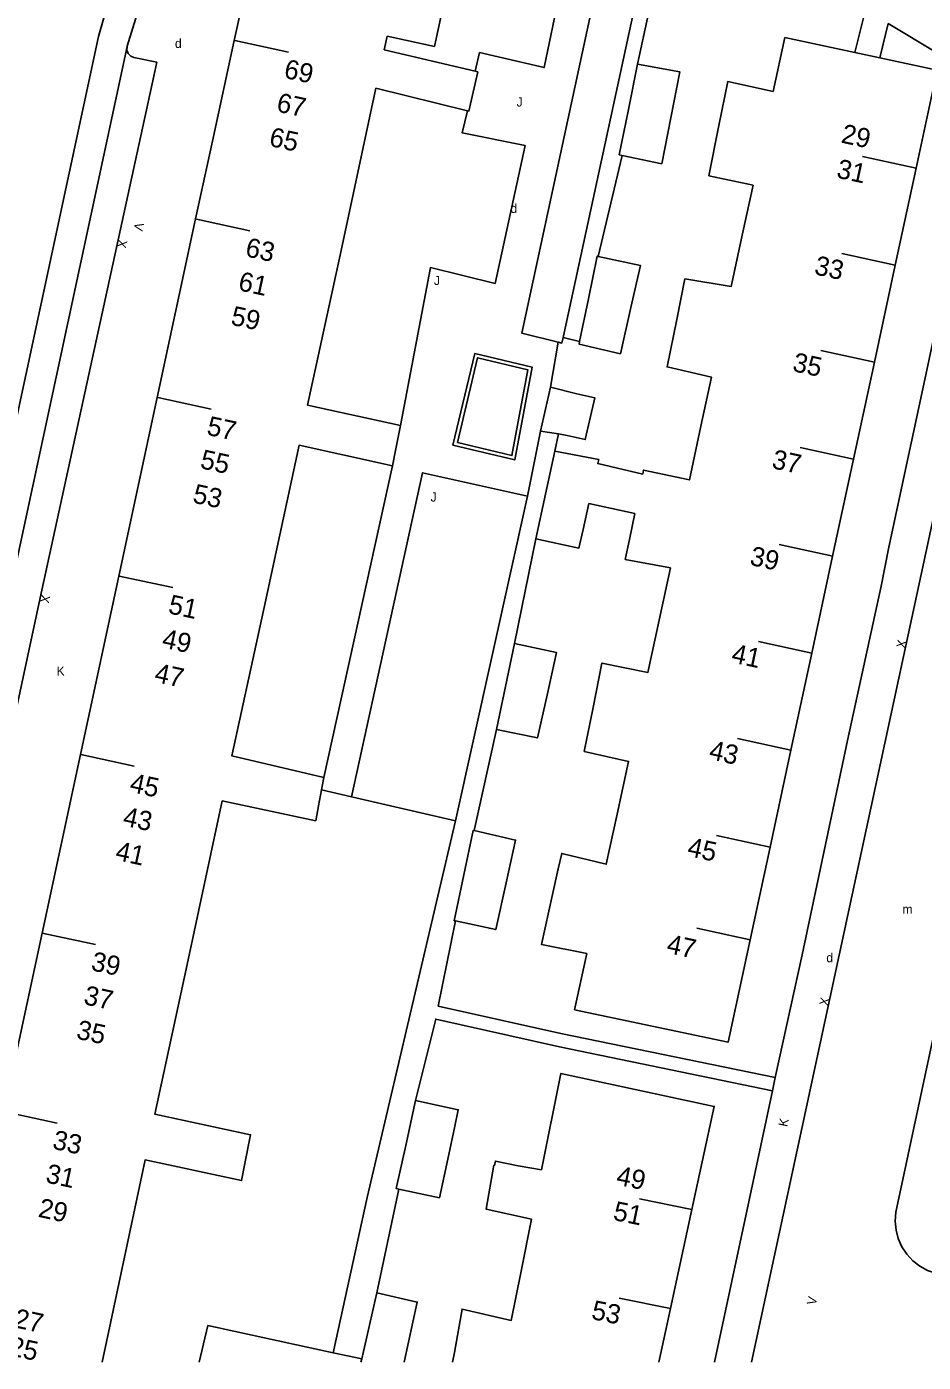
# Model space of a CAD drawing. Extents: x 134999 to 136502, y 457398 to 459002.
# Drawn here: x 135720.5 to 135769.7, y 457400 to 457473.2 of the extents above; entities that cross this region are included whole.
import ezdxf

# ---------------------------------------------------------------- set-up
doc = ezdxf.new("R2010")
doc.units = 0
for name, color, linetype in [('RI_DGTB_15', 7, 'Continuous'), ('RI_DGTB_23', 7, 'Continuous'), ('RI_DGTB_29', 7, 'Continuous'), ('RI_DGTB_30', 7, 'Continuous'), ('RI_DGTB_31', 7, 'Continuous'), ('RI_DGTB_32', 7, 'Continuous'), ('RI_DGTB_35', 7, 'Continuous'), ('RI_DGTB_36', 7, 'Continuous'), ('RI_DGTB_4', 7, 'Continuous'), ('RI_DGTB_43', 7, 'Continuous'), ('RI_DGTB_5', 7, 'Continuous'), ('RI_DGTB_53', 7, 'Continuous'), ('RI_DGTB_54', 7, 'Continuous'), ('RI_DGTB_6', 7, 'Continuous')]:
    doc.layers.add(name, color=color, linetype=linetype)

msp = doc.modelspace()

# ---------------------------------------------------------------- linework, layer by layer
at = {"layer": 'RI_DGTB_15'}
for p, q in [((135731.934, 457472.455), (135734.867, 457471.822)), ((135769.288, 457465.463), (135766.356, 457466.095)), ((135729.819, 457462.67), (135732.752, 457462.037)), ((135768.144, 457460.146), (135765.212, 457460.778)), ((135767, 457454.829), (135764.068, 457455.461)), ((135727.704, 457452.885), (135730.637, 457452.252)), ((135765.856, 457449.512), (135762.924, 457450.144)), ((135764.712, 457444.195), (135761.78, 457444.827)), ((135725.589, 457443.1), (135728.522, 457442.467)), ((135763.568, 457438.878), (135760.636, 457439.51)), ((135762.424, 457433.561), (135759.492, 457434.193)), ((135723.474, 457433.315), (135726.407, 457432.682)), ((135761.28, 457428.244), (135758.348, 457428.876)), ((135760.186, 457423.162), (135757.254, 457423.794)), ((135721.359, 457423.53), (135724.292, 457422.897)), ((135719.244, 457413.745), (135722.177, 457413.112)), ((135756.993, 457408.381), (135754.109, 457408.969)), ((135755.814, 457402.947), (135752.999, 457403.521))]:
    msp.add_line(p, q, dxfattribs=at)
at = {"layer": 'RI_DGTB_23'}
msp.add_line((135761.403, 457414.888), (135761.561, 457415.612), dxfattribs=at)
msp.add_lwpolyline([(135737.314, 457400.515), (135738.886, 457400.184)], dxfattribs=at)
at = {"layer": 'RI_DGTB_32'}
for points in [[(135743.887, 457450.269), (135747.275, 457449.468), (135748.233, 457454.553), (135745.079, 457455.299), (135743.887, 457450.269)], [(135744.128, 457450.418), (135747.117, 457449.711), (135748.001, 457454.402), (135745.236, 457455.071), (135744.128, 457450.418)]]:
    msp.add_lwpolyline(points, dxfattribs=at)
at = {"layer": 'RI_DGTB_4'}
for p, q in [((135731.897, 457472.463), (135734.027, 457482.245)), ((135762.096, 457472.628), (135761.457, 457469.67)), ((135770.444, 457470.839), (135769.287, 457465.463)), ((135769.287, 457465.463), (135768.143, 457460.146)), ((135727.672, 457452.892), (135729.778, 457462.679)), ((135768.143, 457460.146), (135766.999, 457454.829)), ((135766.999, 457454.829), (135765.855, 457449.512)), ((135725.567, 457443.105), (135727.672, 457452.892)), ((135765.855, 457449.512), (135764.711, 457444.195)), ((135764.711, 457444.195), (135763.567, 457438.878)), ((135723.462, 457433.318), (135725.567, 457443.105)), ((135763.567, 457438.878), (135762.423, 457433.561)), ((135721.357, 457423.531), (135723.462, 457433.318)), ((135762.423, 457433.561), (135761.279, 457428.244)), ((135760.186, 457423.162), (135761.279, 457428.244)), ((135719.251, 457413.743), (135721.357, 457423.531)), ((135755.814, 457402.947), (135756.993, 457408.381)), ((135755.175, 457400), (135755.814, 457402.947))]:
    msp.add_line(p, q, dxfattribs=at)
for points in [[(135731.897, 457472.463), (135730.696, 457466.948), (135729.778, 457462.679)], [(135760.186, 457423.162), (135758.977, 457417.548), (135750.557, 457419.326), (135751.237, 457422.416)], [(135756.993, 457408.381), (135758.218, 457414.029), (135749.809, 457415.84), (135748.744, 457410.553)]]:
    msp.add_lwpolyline(points, dxfattribs=at)
at = {"layer": 'RI_DGTB_5'}
for p, q in [((135765.935, 457471.805), (135762.096, 457472.628)), ((135767.305, 457471.512), (135765.935, 457471.805)), ((135770.444, 457470.839), (135767.305, 457471.512)), ((135741.015, 457451.355), (135740.758, 457450.068)), ((135740.758, 457450.068), (135740.573, 457449.14)), ((135748.962, 457447.59), (135749.468, 457449.955)), ((135753.868, 457446.532), (135751.345, 457447.076)), ((135753.868, 457446.532), (135753.566, 457445.108)), ((135736.799, 457432.059), (135736.675, 457431.386)), ((135736.512, 457430.501), (135736.675, 457431.386)), ((135749.354, 457425.643), (135749.665, 457427.054)), ((135724.647, 457400), (135725.122, 457402.235)), ((135743.856, 457400), (135743.978, 457400.528))]:
    msp.add_line(p, q, dxfattribs=at)
for points in [[(135741.488, 457478.293), (135744.035, 457477.744), (135743.9, 457477.119), (135744.329, 457477.026), (135744.117, 457476.044), (135743.729, 457476.128), (135742.867, 457472.134), (135740.28, 457472.692)], [(135740.28, 457472.692), (135740.12, 457471.952), (135745.109, 457470.775)], [(135744.998, 457469.635), (135745.251, 457470.741), (135745.109, 457470.775)], [(135761.457, 457469.67), (135758.961, 457470.211), (135758.474, 457467.794)], [(135737.749, 457460.959), (135739.666, 457469.844), (135744.687, 457468.612)], [(135744.998, 457469.635), (135744.76, 457468.594), (135744.687, 457468.612)], [(135758.474, 457467.794), (135757.921, 457465.05), (135760.345, 457464.525), (135759.788, 457461.947)], [(135759.788, 457461.947), (135759.147, 457458.984), (135756.611, 457459.391), (135756.159, 457457.166)], [(135737.749, 457460.959), (135735.916, 457452.466), (135741.015, 457451.355)], [(135756.159, 457457.166), (135755.631, 457454.571), (135758.069, 457453.997), (135757.489, 457451.316)], [(135757.489, 457451.316), (135756.852, 457448.37), (135754.341, 457448.911), (135754.297, 457448.693), (135751.831, 457449.264), (135751.88, 457449.484), (135749.468, 457449.955)], [(135733.527, 457441.387), (135735.445, 457450.278), (135740.573, 457449.14)], [(135753.566, 457445.108), (135753.341, 457444.011), (135755.809, 457443.548), (135755.19, 457440.684)], [(135733.527, 457441.387), (135731.77, 457433.244), (135736.799, 457432.059)], [(135755.19, 457440.684), (135754.569, 457437.814), (135752.061, 457438.331), (135751.574, 457435.9)], [(135752.891, 457430.052), (135753.515, 457432.94), (135751.091, 457433.491), (135751.574, 457435.9)], [(135729.309, 457421.814), (135731.238, 457430.779), (135736.362, 457429.691), (135736.512, 457430.501)], [(135752.891, 457430.052), (135752.297, 457427.302), (135749.851, 457427.901), (135749.665, 457427.054)], [(135751.237, 457422.416), (135748.751, 457422.901), (135749.354, 457425.643)], [(135729.309, 457421.814), (135727.541, 457413.595), (135732.79, 457412.47), (135732.475, 457410.889)], [(135725.122, 457402.235), (135727.005, 457411.092), (135732.291, 457409.962), (135732.475, 457410.889)], [(135747.606, 457404.908), (135748.197, 457407.84), (135745.711, 457408.391), (135746.128, 457410.806), (135746.171, 457410.796)], [(135746.171, 457410.796), (135746.212, 457411.033), (135747.464, 457410.776)], [(135748.744, 457410.553), (135747.464, 457410.776)], [(135747.606, 457404.908), (135747.081, 457402.3), (135744.391, 457402.921), (135743.978, 457400.528)]]:
    msp.add_lwpolyline(points, dxfattribs=at)
at = {"layer": 'RI_DGTB_53'}
for p, q in [((135724.444, 457472.68), (135729.399, 457489.939)), ((135708.823, 457400), (135724.444, 457472.68)), ((135710.515, 457400), (135726.019, 457472.134)), ((135726.019, 457472.134), (135726.023, 457472.154)), ((135727.647, 457471.281), (135726.395, 457471.527)), ((135749.24, 457453.457), (135749.663, 457455.923)), ((135747.97, 457447.474), (135748.691, 457451.051)), ((135749.468, 457449.955), (135749.674, 457450.891)), ((135736.799, 457432.059), (135740.573, 457449.14)), ((135738.323, 457431.003), (135736.675, 457431.386))]:
    msp.add_line(p, q, dxfattribs=at)
for points in [[(135726.023, 457472.154), (135728.931, 457481.555), (135731.373, 457489.432), (135732.565, 457494.532)], [(135750.099, 457476.785), (135748.881, 457470.981), (135745.351, 457471.801), (135745.109, 457470.775)], [(135726.395, 457471.527), (135726.217, 457471.607), (135726.08, 457471.753), (135726.01, 457471.941), (135726.019, 457472.134)], [(135741.015, 457451.355), (135742.649, 457460.01), (135746.2, 457459.15), (135747.841, 457466.701), (135744.401, 457467.4), (135744.687, 457468.612)]]:
    msp.add_lwpolyline(points, dxfattribs=at)
at = {"layer": 'RI_DGTB_54'}
for p, q in [((135753.164, 457466.167), (135751.852, 457460.63)), ((135750.834, 457455.969), (135749.923, 457456.186)), ((135747.97, 457447.474), (135744.035, 457429.675)), ((135748.438, 457445.14), (135747.256, 457439.41)), ((135746.274, 457434.696), (135745.051, 457429.146)), ((135744.035, 457429.675), (135738.323, 457431.003)), ((135740.917, 457409.497), (135739.706, 457403.813))]:
    msp.add_line(p, q, dxfattribs=at)
for points in [[(135754.009, 457471.174), (135755.812, 457479.509), (135757.681, 457479.229), (135757.653, 457479.041), (135766.451, 457473.921), (135765.935, 457471.805)], [(135767.305, 457471.512), (135767.762, 457473.387), (135773.255, 457470.08), (135772.365, 457465.872), (135771.858, 457463.633), (135769.607, 457453.102), (135767.788, 457444.691), (135767.362, 457442.547), (135765.517, 457434.084), (135763.031, 457422.341), (135761.561, 457415.612), (135749.811, 457418.018), (135743.077, 457419.526), (135744.02, 457424.197)], [(135713.1, 457403.96), (135721.255, 457441.908), (135727.481, 457470.505), (135727.647, 457471.281)], [(135738.323, 457431.003), (135742.224, 457448.769), (135747.97, 457447.474)], [(135760.251, 457400), (135770.581, 457447.936)], [(135776.393, 457446.674), (135768.177, 457408.222), (135768.141, 457407.736), (135768.185, 457407.25), (135768.307, 457406.778), (135768.505, 457406.333), (135768.773, 457405.925), (135769.103, 457405.567), (135769.488, 457405.268), (135769.917, 457405.035), (135770.369, 457404.878), (135778.518, 457403.061), (135782.041, 457402.331)], [(135744.035, 457429.675), (135739.181, 457409.041), (135737.314, 457400.515)], [(135758.229, 457400), (135760.141, 457408.888), (135761.403, 457414.888), (135749.722, 457417.298), (135742.946, 457418.811), (135741.837, 457414.352)], [(135737.314, 457400.515), (135730.445, 457402.008), (135729.972, 457400)]]:
    msp.add_lwpolyline(points, dxfattribs=at)
at = {"layer": 'RI_DGTB_6'}
for p, q in [((135748.691, 457451.051), (135749.24, 457453.457)), ((135749.674, 457450.891), (135748.691, 457451.051)), ((135748.438, 457445.14), (135748.962, 457447.59)), ((135751.345, 457447.076), (135751.025, 457445.646)), ((135741.296, 457411.886), (135741.837, 457414.352)), ((135743.969, 457412.857), (135743.653, 457411.388)), ((135741.449, 457401.107), (135741.209, 457400))]:
    msp.add_line(p, q, dxfattribs=at)
for points in [[(135753.104, 457481.695), (135747.669, 457456.413), (135749.663, 457455.923)], [(135755.009, 457479.683), (135749.923, 457456.186)], [(135754.009, 457471.174), (135753.508, 457468.687)], [(135754.009, 457471.174), (135756.321, 457470.751), (135755.829, 457468.22)], [(135753.508, 457468.687), (135753.008, 457466.2), (135753.164, 457466.167)], [(135755.829, 457468.22), (135755.34, 457465.706), (135753.164, 457466.167)], [(135751.316, 457458.306), (135751.798, 457460.642), (135751.852, 457460.63)], [(135751.852, 457460.63), (135754.169, 457460.134), (135753.647, 457457.825)], [(135750.834, 457455.969), (135751.316, 457458.306)], [(135753.647, 457457.825), (135753.073, 457455.289), (135750.804, 457455.823), (135750.834, 457455.969)], [(135749.923, 457456.186), (135749.858, 457455.875), (135749.663, 457455.923)], [(135749.24, 457453.457), (135750.681, 457453.101)], [(135750.681, 457453.101), (135751.671, 457452.871), (135751.139, 457450.583), (135750.149, 457450.813)], [(135750.149, 457450.813), (135749.674, 457450.891)], [(135748.438, 457445.14), (135750.8, 457444.639), (135751.025, 457445.646)], [(135747.256, 457439.41), (135746.765, 457437.053)], [(135747.256, 457439.41), (135749.57, 457438.904), (135749.049, 457436.578)], [(135746.765, 457437.053), (135746.274, 457434.696)], [(135749.049, 457436.578), (135748.523, 457434.231), (135746.274, 457434.696)], [(135744.488, 457426.731), (135744.998, 457429.158), (135745.051, 457429.146)], [(135746.807, 457426.293), (135747.321, 457428.631), (135745.051, 457429.146)], [(135744.488, 457426.731), (135743.958, 457424.21), (135744.02, 457424.197)], [(135746.807, 457426.293), (135746.239, 457423.726), (135744.02, 457424.197)], [(135743.969, 457412.857), (135744.18, 457413.844), (135741.837, 457414.352)], [(135741.296, 457411.886), (135740.778, 457409.527), (135740.917, 457409.497)], [(135743.653, 457411.388), (135743.143, 457409.019), (135740.917, 457409.497)], [(135739.706, 457403.813), (135738.886, 457400.184)], [(135741.449, 457401.107), (135741.93, 457403.304), (135739.706, 457403.813)], [(135738.886, 457400.184), (135738.844, 457400)]]:
    msp.add_lwpolyline(points, dxfattribs=at)

# ---------------------------------------------------------------- texts
at = {"layer": 'RI_DGTB_29'}
for p in [(135728.64, 457472.055), (135747.042, 457463.011), (135764.363, 457421.93)]:
    msp.add_text('d', height=0.5, dxfattribs=at).set_placement(p)
at = {"layer": 'RI_DGTB_30'}
for s, rotation, p in [('V', 257.62262, (135726.467, 457462.523)), ('X', 257.62262, (135725.546, 457461.585)), ('X', 257.62262, (135721.322, 457442.117)), ('X', 77.88554, (135768.679, 457439.106)), ('X', 77.88554, (135764.454, 457419.505)), ('K', 77.88638, (135762.218, 457412.88)), ('V', 77.88638, (135763.776, 457403.104))]:
    msp.add_text(s, height=0.499, rotation=rotation, dxfattribs=at).set_placement(p)
msp.add_text('K', height=0.5, dxfattribs=at).set_placement((135722.147, 457437.642))
at = {"layer": 'RI_DGTB_31'}
for p in [(135747.377, 457468.844), (135742.846, 457459.056), (135742.658, 457447.187)]:
    msp.add_text('J', height=0.5, dxfattribs=at).set_placement(p)
at = {"layer": 'RI_DGTB_35'}
for s, rotation, p in [('29', 347.8505, (135765.126, 457466.873)), ('47', 347.8642, (135755.555, 457422.453)), ('49', 348.487, (135752.794, 457409.75))]:
    msp.add_text(s, height=1.054, rotation=rotation, dxfattribs=at).set_placement(p)
at = {"layer": 'RI_DGTB_36'}
for s, rotation, p in [('69', 347.8168, (135734.569, 457470.425)), ('67', 347.8031, (135734.162, 457468.582)), ('65', 347.8168, (135733.757, 457466.694)), ('31', 347.8642, (135764.877, 457464.952)), ('63', 347.8168, (135732.451, 457460.642)), ('33', 347.8642, (135763.656, 457459.653)), ('61', 347.8031, (135732.062, 457458.782)), ('59', 347.8168, (135731.656, 457456.894)), ('35', 347.8642, (135762.461, 457454.346)), ('57', 347.8168, (135730.338, 457450.856)), ('55', 347.8031, (135729.977, 457449.024)), ('37', 347.8642, (135761.324, 457449.027)), ('53', 347.8168, (135729.567, 457447.138)), ('39', 347.8642, (135760.116, 457443.724)), ('51', 347.8168, (135728.224, 457441.071)), ('49', 347.8031, (135727.877, 457439.198)), ('41', 347.8642, (135759.109, 457438.378)), ('47', 347.8168, (135727.467, 457437.312)), ('43', 347.8642, (135757.881, 457433.078)), ('45', 347.8168, (135726.11, 457431.285)), ('43', 347.8031, (135725.735, 457429.439)), ('41', 347.8168, (135725.324, 457427.553)), ('45', 347.8642, (135756.691, 457427.772)), ('39', 347.8168, (135723.991, 457421.502)), ('37', 347.8031, (135723.59, 457419.642)), ('35', 347.8168, (135723.184, 457417.753)), ('33', 347.8168, (135721.877, 457411.716)), ('31', 347.8031, (135721.503, 457409.871)), ('29', 347.8168, (135721.095, 457407.984)), ('51', 348.4734, (135752.623, 457407.813)), ('53', 348.4734, (135751.432, 457402.382)), ('27', 347.8168, (135719.763, 457401.931)), ('25', 347.8031, (135719.479, 457400.401))]:
    msp.add_text(s, height=1.054, rotation=rotation, dxfattribs=at).set_placement(p)
at = {"layer": 'RI_DGTB_43'}
msp.add_text('m', height=0.5, dxfattribs=at).set_placement((135768.534, 457424.588))

doc.saveas('drawing.dxf')
